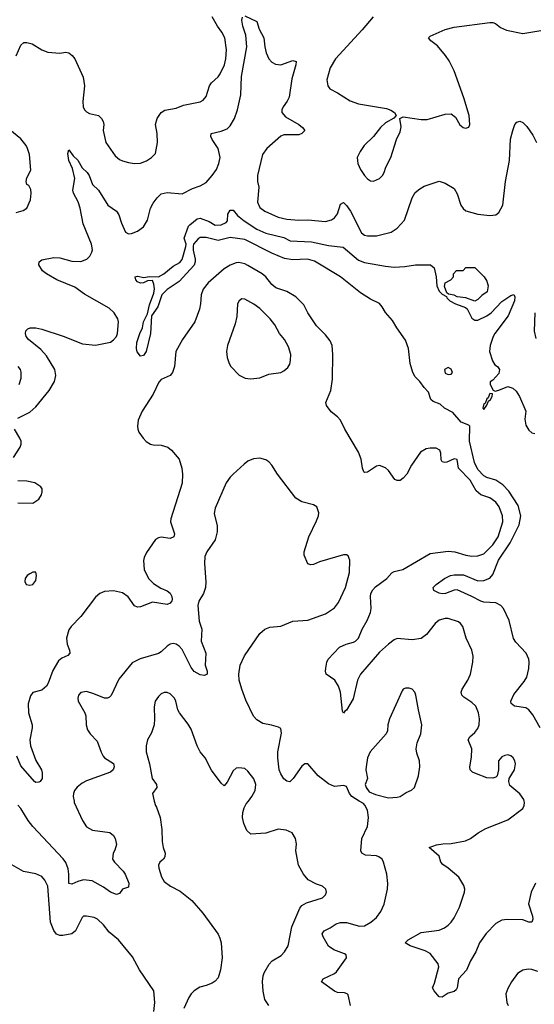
# Model space of a CAD drawing. Header units: inches. Extents: x 1682530 to 1839546, y 640742 to 791647.
# Tile 683 of 923: x 1793622 to 1797067, y 708639 to 715233. Entities that reach past the tile are written whole.
import ezdxf

# ---------------------------------------------------------------- set-up
doc = ezdxf.new("R2010")
doc.units = ezdxf.units.IN
doc.header["$MEASUREMENT"] = 0
doc.layers.add('B7790', color=7, linetype='Continuous')
doc.layers.add('B7791', color=7, linetype='Continuous')

msp = doc.modelspace()

# ---------------------------------------------------------------- linework, layer by layer
at = {"layer": 'B7790', "color": 5}
for points, elevation in [([(1793985.4, 710000), (1793987.2, 709990), (1794041.6, 709870), (1794070, 709827.9), (1794110, 709805), (1794226, 709790), (1794250.5, 709770), (1794260.5, 709750), (1794270.4, 709710), (1794259.1, 709670), (1794247.7, 709650), (1794244, 709610), (1794256.3, 709590), (1794315.5, 709530), (1794328.2, 709510), (1794352.4, 709450), (1794350, 709424), (1794310.7, 709409.3), (1794290, 709382), (1794270, 709373.2), (1794230, 709389.6), (1794182.5, 709422.5), (1794106.1, 709466.1), (1794050, 709471.9), (1794010, 709462.2), (1793970, 709443.5), (1793950, 709447.8), (1793951.5, 709510), (1793946.5, 709546.5), (1793930, 709588), (1793913.5, 709613.5), (1793708.9, 709830), (1793677.7, 709870), (1793630, 709949.6), (1793610, 709971.5)], 560), ([(1794523, 710000), (1794530, 709971.3), (1794538.7, 709958.7), (1794563, 709890), (1794574, 709810), (1794576.4, 709730), (1794582.6, 709690), (1794595.8, 709650), (1794593.9, 709626.1), (1794583.8, 709610), (1794560.5, 709590), (1794550.4, 709570), (1794553.7, 709550), (1794572.1, 709492.1), (1794590, 709462), (1794630.6, 709430), (1794696.8, 709396.8), (1794774.2, 709334.2), (1794848.7, 709250), (1794950, 709108), (1794962.6, 709082.6), (1794971.1, 709050), (1794976.5, 708950), (1794965.8, 708870), (1794950, 708816.2), (1794930, 708792.8), (1794910, 708781), (1794870, 708764), (1794827.2, 708752.8), (1794790, 708729.3), (1794770.4, 708709.6), (1794754.9, 708685.1), (1794721.3, 708610)], 580), ([(1795289, 708630), (1795263.2, 708670), (1795252.9, 708727.1), (1795247.3, 708792.7), (1795251.2, 708828.8), (1795258.7, 708850), (1795291.4, 708908.6), (1795313.2, 708930), (1795373.3, 708966.7), (1795394.5, 708990), (1795419.5, 709030), (1795443, 709157), (1795497, 709283), (1795510, 709300.5), (1795541.3, 709318.7), (1795650, 709353), (1795670, 709371.3), (1795675.6, 709390), (1795671.8, 709410), (1795650, 709429.3), (1795610, 709442.9), (1795553.3, 709473.3), (1795520.9, 709510), (1795487.6, 709570), (1795470, 709666), (1795474.2, 709714.2), (1795469.4, 709749.4), (1795446.8, 709786.8), (1795405.8, 709805.8), (1795352.1, 709812.1), (1795270, 709786), (1795170, 709778), (1795142.3, 709802.3), (1795121.6, 709850), (1795113.6, 709890), (1795116.6, 709923.4), (1795124.7, 709955.3), (1795138.3, 709981.7), (1795153, 710000)], 580), ([(1795836.3, 708630), (1795821.5, 708701.5), (1795814, 708710), (1795796.3, 708716.3), (1795750, 708717.7), (1795730, 708727.1), (1795642.9, 708790), (1795654.5, 708810), (1795730, 708844.4), (1795743.8, 708856.2), (1795809.6, 708950), (1795806.6, 708970), (1795797, 708977), (1795724.7, 709004.7), (1795690, 709028.7), (1795652.9, 709090), (1795646.2, 709110), (1795660.7, 709130), (1795699.6, 709150), (1795741.1, 709178.9), (1795770, 709187.6), (1795810, 709187), (1795896.8, 709163.2), (1795930, 709164.4), (1795973.3, 709190), (1796010, 709220.3), (1796039, 709261), (1796061, 709310), (1796085.3, 709410), (1796087.6, 709447.6), (1796081, 709510), (1796058.3, 709590), (1796047.6, 709610), (1796027.4, 709627.4), (1796010, 709633.7), (1795937.7, 709637.7), (1795913.2, 709650), (1795905.8, 709665.8), (1795913.3, 709750), (1795951.2, 709830), (1795956.4, 709890), (1795950, 709939), (1795932.9, 709972.9), (1795922.7, 709982.7), (1795894.6, 710000)], 560), ([(1797076.4, 709450), (1797046.4, 709390), (1797028.9, 709311.1), (1797055.2, 709230), (1797056.5, 709210), (1797050.3, 709189.7), (1797030.4, 709189.6), (1796990, 709203.5), (1796886.1, 709206.1), (1796850, 709201.5), (1796810, 709179.7), (1796746.1, 709113.9), (1796701.1, 709050), (1796675.4, 708990), (1796639.3, 708930), (1796612.7, 708867.3), (1796560.8, 708810), (1796551.8, 708750), (1796544.7, 708735.3), (1796530, 708723.7), (1796490, 708714.5), (1796450, 708687.3), (1796430, 708689.5), (1796396, 708730), (1796385.2, 708750), (1796399.6, 708780.4), (1796429, 708889), (1796424, 708910), (1796370, 708978), (1796336.1, 708996.1), (1796237.2, 709030), (1796202.7, 709050), (1796222.7, 709070), (1796310, 709119.5), (1796430, 709136), (1796466.6, 709150), (1796490, 709168.4), (1796510, 709188.4), (1796530, 709218.4), (1796567.4, 709290), (1796600.5, 709390), (1796602.4, 709410), (1796595.6, 709435.6), (1796561.6, 709490), (1796491.6, 709551.6), (1796454.5, 709574.5), (1796440.7, 709590), (1796431.3, 709630), (1796364, 709690), (1796412.3, 709707.7), (1796453.9, 709713.9), (1796510, 709714.9), (1796606.6, 709733.4), (1796640.9, 709750), (1796691.9, 709788.1), (1796742.9, 709817.1), (1796890, 709874.9), (1796989.6, 709950), (1796998.9, 709970), (1797001.3, 709990), (1796998.8, 710000)], 540), ([(1794519.7, 708590), (1794527.6, 708650), (1794519.6, 708730), (1794423.5, 708870), (1794375.9, 708955.9), (1794282.7, 709070), (1794221.2, 709121.2), (1794183.5, 709170), (1794141.6, 709210), (1794120.9, 709220.9), (1794070, 709229.8), (1794050, 709229.7), (1794040.7, 709219.3), (1793996, 709130), (1793971.4, 709110), (1793910, 709099.5), (1793890, 709100.2), (1793868.3, 709108.3), (1793850, 709134), (1793828.6, 709190), (1793809.8, 709430), (1793790.6, 709470.6), (1793770, 709494.7), (1793730, 709513), (1793648, 709528), (1793570, 709574)], 580), ([(1797090, 708857.6), (1797050, 708871.5), (1797026.6, 708873.4), (1796990, 708866.6), (1796954.6, 708845.4), (1796915.5, 708790), (1796890, 708744), (1796877.1, 708710), (1796882.4, 708650), (1796892.7, 708630)], 560)]:
    msp.add_lwpolyline(points, dxfattribs=dict(at, elevation=elevation))
at = {"layer": 'B7791', "color": 5}
for points, elevation in [([(1793599, 714990), (1793630, 715061), (1793650, 715079.1), (1793670, 715080.5), (1793706, 715070), (1793770.3, 715030.3), (1793810, 715015.8), (1793890, 715008.5), (1793930, 715014.9), (1793950.3, 715010.3), (1793973.6, 714993.6), (1793990.4, 714970), (1794046.6, 714846.6), (1794054.9, 714790), (1794043.8, 714683.8), (1794047.2, 714650), (1794056.4, 714630), (1794070, 714614.9), (1794090, 714604.2), (1794150, 714590.4), (1794170.4, 714570), (1794181.3, 714550), (1794184.9, 714530), (1794180.3, 714490), (1794199.3, 714410), (1794261.7, 714321.7), (1794290, 714297.3), (1794310, 714287.7), (1794350, 714275.5), (1794390, 714270.4), (1794430, 714272.4), (1794470, 714287.2), (1794503.7, 714310), (1794530, 714336), (1794544, 714410), (1794542, 714470), (1794531.1, 714531.1), (1794541.4, 714570), (1794569.1, 714610.9), (1794593.1, 714626.9), (1794670, 714640.8), (1794718.8, 714661.2), (1794830, 714683.6), (1794850, 714694.6), (1794870, 714718), (1794892.9, 714790), (1794906.2, 714810), (1794949.7, 714850), (1794964.2, 714870), (1794993.6, 714930), (1795002.3, 714970), (1795006.3, 715030), (1794994.4, 715110), (1794975.6, 715150), (1794945.2, 715190), (1794910, 715251.1)], 560), ([(1793610, 712564.1), (1793690, 712603.8), (1793730, 712639), (1793818, 712750), (1793853.8, 712810), (1793864.4, 712850), (1793856.8, 712890), (1793800.5, 712980.5), (1793764.2, 713024.2), (1793681.3, 713090), (1793666, 713110), (1793660.7, 713130), (1793662.7, 713150), (1793676.9, 713163.1), (1793691.2, 713168.8), (1793730, 713169), (1793770, 713160.7), (1793912.7, 713112.7), (1794042.5, 713062.5), (1794130, 713052.4), (1794230, 713074), (1794250, 713087.7), (1794269.3, 713110), (1794276.9, 713130), (1794283.6, 713210), (1794279.6, 713230), (1794254, 713270), (1794221.2, 713301.2), (1794054.6, 713394.6), (1793990, 713442.3), (1793870, 713491.3), (1793801.3, 713530), (1793773.7, 713550), (1793749.5, 713590), (1793752.3, 713610), (1793770, 713625.5), (1793850, 713640.3), (1793890, 713638), (1793970, 713616), (1794030, 713613.4), (1794072, 713630), (1794091.8, 713650), (1794104.7, 713675.2), (1794108.3, 713691.7), (1794102.4, 713730), (1794046.6, 713866.6), (1794027.1, 713970), (1794013.2, 714013.2), (1793982, 714070), (1793977.4, 714090), (1793989.8, 714170.2), (1793975.3, 714235.3), (1793949.7, 714290.3), (1793944.4, 714335.6), (1793950, 714362), (1793980.3, 714320.2), (1794010.9, 714290.9), (1794040.2, 714240.2), (1794073.1, 714210), (1794086, 714190), (1794108.9, 714130), (1794149.1, 714090), (1794212.7, 713990), (1794270.4, 713950), (1794285.8, 713925.9), (1794302.4, 713870), (1794330, 713810.7), (1794350, 713799.3), (1794370, 713801.6), (1794410, 713817.3), (1794450, 713844.9), (1794476.9, 713890), (1794498.5, 713970), (1794515.8, 714004.2), (1794541.3, 714038.7), (1794570, 714066.7), (1794610, 714074.3), (1794710, 714065.8), (1794778.6, 714101.4), (1794830, 714118.9), (1794870, 714143.1), (1794910, 714188.4), (1794938.5, 714230), (1794955, 714270), (1794963.5, 714310), (1794950.7, 714370.7), (1794909.6, 714430), (1794900.9, 714450), (1794904, 714470), (1794970, 714486), (1795010, 714502.3), (1795030, 714522.6), (1795058.9, 714570), (1795079.8, 714630), (1795102.2, 714730), (1795107.1, 714852.9), (1795143.5, 715050), (1795135.4, 715130), (1795115.8, 715190), (1795109.6, 715230.4), (1795114, 715250)], 540), ([(1795130, 715259.1), (1795210, 715221), (1795224.9, 715170), (1795255.6, 715110), (1795262.3, 715050), (1795272, 715010), (1795290, 714970.8), (1795310, 714947.3), (1795334.4, 714934.4), (1795370, 714930.4), (1795450, 714958.7), (1795472.3, 714952.3), (1795470.4, 714930.3), (1795443.4, 714836.6), (1795425.9, 714714.1), (1795413.5, 714686.5), (1795386, 714650), (1795377, 714630), (1795377.6, 714610), (1795401.8, 714581.9), (1795490.4, 714530), (1795515.5, 714510), (1795530.6, 714490), (1795510.8, 714470), (1795490, 714461.5), (1795390, 714461), (1795370, 714453.7), (1795276.1, 714370), (1795248, 714330), (1795214.2, 714190), (1795214.4, 714150), (1795221.8, 714110), (1795214, 714010), (1795230, 713974.9), (1795262.4, 713950), (1795352.4, 713910), (1795410, 713895.9), (1795490, 713890.1), (1795550, 713893.4), (1795670, 713882), (1795710, 713892.9), (1795730, 713905.3), (1795750, 713933), (1795770, 713998), (1795790, 714008.4), (1795810, 713988.9), (1795837.2, 713950), (1795910, 713804.4), (1795930, 713790.4), (1795950, 713785.3), (1796010, 713784.9), (1796109, 713810), (1796150, 713836.4), (1796198.9, 713890), (1796250, 714038.8), (1796270, 714074.9), (1796300.1, 714099.9), (1796330, 714117.1), (1796430, 714150.4), (1796470, 714138.9), (1796530, 714103.1), (1796550, 714067.3), (1796574.9, 713990), (1796590, 713968), (1796610, 713953), (1796690, 713930.4), (1796770, 713922), (1796810, 713926.8), (1796830, 713941), (1796857.6, 713990), (1796874.2, 714150), (1796900.9, 714290), (1796908.6, 714431.4), (1796922.9, 714490), (1796938, 714530), (1796950, 714546.8), (1796970, 714554), (1796990, 714544), (1797018, 714518), (1797058.5, 714458.5), (1797081, 714410)], 540), ([(1795987.6, 715252.4), (1795915.5, 715164.5), (1795735.3, 714970), (1795699.6, 714910), (1795677.1, 714830), (1795684.9, 714790), (1795698.8, 714770), (1795750, 714743.8), (1795834.8, 714690), (1795891.3, 714670), (1796076.9, 714636.9), (1796106.2, 714626.2), (1796131.3, 714610), (1796142, 714590), (1796126.8, 714573.2), (1796070, 714540.9), (1796037.3, 714510), (1795990.3, 714449.7), (1795928.4, 714390), (1795900.4, 714350), (1795881.6, 714310), (1795885.5, 714270), (1795903.8, 714230), (1795930, 714188.2), (1795950, 714166.4), (1795970, 714154.4), (1795990, 714152.2), (1796030, 714168.4), (1796050, 714188.2), (1796062, 714210), (1796074.2, 714245.8), (1796107.8, 714310), (1796143.7, 714430), (1796170, 714482), (1796176.2, 714516.2), (1796168, 714572), (1796190, 714581), (1796310, 714563.1), (1796350, 714564.6), (1796470, 714600.3), (1796510, 714602), (1796540.4, 714580.4), (1796568.6, 714528.6), (1796590, 714510.8), (1796610, 714505.5), (1796630, 714512), (1796635.1, 714530), (1796631.6, 714590), (1796595.4, 714710), (1796531, 714890), (1796497.4, 714957.4), (1796473.6, 714993.6), (1796418.3, 715058.3), (1796375.3, 715090), (1796358, 715110), (1796370, 715122), (1796470, 715167.3), (1796530, 715183), (1796770, 715213), (1796790, 715213), (1796806.6, 715206.6), (1796840.3, 715180.3), (1796882, 715162), (1796990, 715139.3), (1797110, 715160.5)], 560), ([(1793598, 713942), (1793644.5, 713955.5), (1793670, 713971.3), (1793693, 714027), (1793698, 714070), (1793695.5, 714095.5), (1793682, 714122), (1793669, 714130), (1793664, 714150), (1793670, 714174), (1793695.3, 714224.7), (1793686.9, 714330), (1793674, 714370), (1793665.1, 714390), (1793630, 714434.7), (1793530, 714514.5)], 560), ([(1797105.6, 710490), (1797057.9, 710577.9), (1797030.9, 710610.9), (1797010, 710623.4), (1796935.6, 710635.6), (1796912.3, 710652.3), (1796909.6, 710670), (1796930, 710714), (1797000.1, 710799.9), (1797018, 710830), (1797031.8, 710888.2), (1797033.3, 710930), (1797030.9, 710950), (1797013.3, 710990), (1796943.9, 711063.9), (1796928.3, 711088.3), (1796898.7, 711210), (1796861.2, 711290), (1796842.2, 711310), (1796810, 711328.2), (1796730, 711332.5), (1796710, 711337.5), (1796649.8, 711370), (1796550, 711414), (1796530, 711412.9), (1796473.4, 711390), (1796450, 711387.6), (1796430, 711391.4), (1796394.3, 711410), (1796389.7, 711430), (1796409.7, 711450), (1796466.4, 711490), (1796507.2, 711510), (1796530, 711515.7), (1796594.3, 711514.3), (1796690, 711475.1), (1796730, 711476.6), (1796770, 711492.1), (1796790, 711517.7), (1796827.6, 711612.4), (1796905.5, 711730), (1796965.5, 711850), (1796977.1, 711910), (1796958.2, 711978.2), (1796895.8, 712075.8), (1796857.1, 712117.1), (1796810, 712149.4), (1796750, 712167.5), (1796730, 712179), (1796690, 712219.9), (1796667.6, 712267.6), (1796632.9, 712410), (1796635.2, 712510), (1796630, 712518.2), (1796578.4, 712538.4), (1796521.4, 712601.4), (1796466, 712630), (1796437.5, 712657.5), (1796390, 712675.3), (1796375.3, 712690), (1796358.6, 712738.6), (1796329.6, 712769.6), (1796302, 712810), (1796270, 712842), (1796253.2, 712870), (1796237, 712930), (1796226, 713030), (1796205.7, 713085.7), (1796146.6, 713170), (1796118.3, 713218.3), (1796071.5, 713271.5), (1796049.2, 713310), (1796030, 713331.6), (1795970, 713360.7), (1795904, 713404), (1795769.5, 713510), (1795595.6, 713615.6), (1795548, 713630), (1795450, 713624.1), (1795394.3, 713634.3), (1795310, 713668.6), (1795130, 713760.6), (1795030, 713773.9), (1794950, 713752.8), (1794870, 713775.1), (1794830, 713774), (1794815.8, 713764.2), (1794786, 713730), (1794783, 713717), (1794784.2, 713690), (1794796.6, 713630), (1794796.5, 713610), (1794790, 713589.6), (1794690, 713479.5), (1794610, 713426), (1794574, 713390), (1794547, 713310), (1794504.9, 713250), (1794496.5, 713130), (1794469.2, 713010), (1794450, 712982.7), (1794430, 712978.5), (1794408.8, 713008.8), (1794402.7, 713030), (1794405.2, 713070), (1794425.3, 713130), (1794445, 713170), (1794451.1, 713210), (1794478, 713262), (1794490, 713324), (1794519.2, 713400.8), (1794524.7, 713430), (1794520.9, 713460.9), (1794510, 713486.6), (1794476.4, 713483.6), (1794450, 713469.7), (1794430, 713468), (1794410, 713477.2), (1794399.3, 713490), (1794395.3, 713510), (1794410, 713515.5), (1794452.9, 713507.1), (1794490, 713512), (1794550, 713511.4), (1794586.3, 713530), (1794650, 713581.7), (1794692.9, 713607.1), (1794710, 713627.7), (1794734, 713714), (1794735.3, 713730), (1794724, 713770), (1794752.3, 713850), (1794760.5, 713859.5), (1794810, 713898), (1794830, 713902.4), (1794890, 713881), (1794930, 713857.2), (1794970, 713859), (1795005.1, 713874.9), (1795013.9, 713886.1), (1795016.4, 713930), (1795030, 713956.4), (1795050, 713956.4), (1795080.7, 713920.7), (1795125.7, 713885.7), (1795210, 713829.2), (1795270, 713803.2), (1795390, 713772.9), (1795432.4, 713752.4), (1795576.1, 713743.9), (1795690, 713721.5), (1795788.6, 713708.6), (1795890, 713622.5), (1795930, 713606.5), (1796070, 713581.6), (1796130, 713575.9), (1796199.8, 713580.2), (1796271.8, 713591.8), (1796372, 713592), (1796397.3, 713570), (1796410.5, 713510), (1796414.9, 713450), (1796430, 713414), (1796450, 713395.5), (1796479.5, 713379.5), (1796481.6, 713370), (1796501.3, 713350), (1796540.7, 713330), (1796606, 713306), (1796617, 713297), (1796650, 713234), (1796670, 713220.5), (1796690, 713219.5), (1796750, 713248.7), (1796778.4, 713270), (1796850, 713344.9), (1796910, 713386), (1796930, 713391.3), (1796935.9, 713375.9), (1796934.4, 713350), (1796891.4, 713250), (1796802.4, 713130), (1796791.3, 713110), (1796772, 713050), (1796768.4, 713010), (1796787.3, 712947.3), (1796802, 712922), (1796822, 712910), (1796834, 712890), (1796830, 712864), (1796790, 712818), (1796772.7, 712807.3), (1796772, 712790), (1796791.1, 712751.1), (1796804.7, 712744.7), (1796830, 712750.6), (1796890, 712776.3), (1796924.4, 712764.4), (1796945.1, 712745.1), (1796968, 712710), (1797010.8, 712610), (1797003, 712557), (1797010, 712518), (1797030, 712482.8), (1797050, 712464.9), (1797070, 712462)], 520), ([(1796998.8, 710000), (1796996.3, 710010), (1796970, 710049.3), (1796903.6, 710103.6), (1796896, 710130), (1796899.3, 710150), (1796934.5, 710210), (1796940.9, 710250), (1796937, 710270), (1796925.2, 710290), (1796910, 710302.7), (1796890, 710309.3), (1796870, 710306), (1796850, 710295.1), (1796828.4, 710270), (1796827.7, 710210), (1796818.8, 710170), (1796810, 710159), (1796790, 710152.7), (1796750, 710156.2), (1796681.3, 710181.3), (1796652.9, 710192.9), (1796638.4, 710210), (1796634.7, 710230), (1796646.6, 710293.4), (1796649.8, 710349.8), (1796625.1, 710410), (1796635.1, 710430), (1796670, 710458), (1796690, 710486.4), (1796697.1, 710510), (1796699.8, 710550), (1796694, 710590), (1796675.4, 710635.4), (1796650, 710659.7), (1796595.1, 710695.1), (1796582.9, 710710), (1796577.6, 710730), (1796583.5, 710750), (1796623.1, 710810), (1796641, 710850), (1796655.1, 710930), (1796656.9, 710970), (1796648.3, 711010), (1796611.5, 711090), (1796589.5, 711169.5), (1796574, 711190), (1796559.6, 711199.6), (1796490, 711221.6), (1796470, 711221.6), (1796430, 711211.6), (1796403, 711190), (1796344.8, 711115.2), (1796310, 711089.5), (1796250, 711078.7), (1796150, 711089.6), (1796130, 711080.5), (1796090, 711051.1), (1796030, 710996.8), (1795902.7, 710850), (1795882.9, 710810), (1795854.5, 710685.5), (1795810, 710609.4), (1795798, 710602), (1795790, 710589.3), (1795782.9, 710602.9), (1795769.7, 710729.7), (1795756.9, 710770), (1795732, 710810), (1795674.5, 710850), (1795669.7, 710869.7), (1795671.2, 710890), (1795678.9, 710930), (1795688, 710950), (1795763.5, 711030), (1795807, 711050), (1795856.5, 711063.5), (1795870, 711070.2), (1795890.6, 711090), (1795914, 711150), (1795948.1, 711210), (1795970, 711263), (1795974.9, 711290), (1795970.4, 711370), (1795973.1, 711390), (1795985.4, 711414.6), (1796004.5, 711435.5), (1796080.8, 711490), (1796112.5, 711527.5), (1796130, 711536.3), (1796187, 711550), (1796370, 711656.9), (1796490, 711674.4), (1796536, 711670), (1796610, 711646.5), (1796650, 711638.9), (1796690, 711641.5), (1796730, 711655.6), (1796790, 711716), (1796824.5, 711770), (1796856.8, 711870), (1796853.7, 711910), (1796831.4, 711970), (1796810, 712001.4), (1796770, 712029.8), (1796710, 712050.6), (1796678, 712078), (1796638.1, 712150), (1796560.8, 712230), (1796550, 712286.6), (1796530, 712290.8), (1796481, 712270), (1796467.5, 712267.5), (1796451.3, 712271.3), (1796444.2, 712284.2), (1796440.9, 712330), (1796433.7, 712350), (1796410, 712363.5), (1796370, 712363.5), (1796342.3, 712357.7), (1796304.4, 712335.6), (1796246, 712250), (1796213.4, 712190), (1796190, 712162.7), (1796170, 712147.6), (1796150, 712145.6), (1796133.4, 712153.4), (1796090, 712213.6), (1796070, 712231.3), (1796030, 712247.6), (1796010, 712243.6), (1795950, 712201.6), (1795930, 712200.9), (1795924.9, 712204.9), (1795916.3, 712230), (1795908.5, 712290), (1795890, 712337), (1795798, 712490), (1795769.3, 712550), (1795750, 712573.2), (1795707.5, 712607.5), (1795676, 712650), (1795672.3, 712670), (1795704.5, 712750), (1795715.3, 712824.7), (1795718.3, 712990), (1795712.8, 713050), (1795701, 713081), (1795670, 713122), (1795610, 713182), (1795551.1, 713270), (1795523.5, 713323.5), (1795470, 713375.8), (1795411.4, 713411.4), (1795336.2, 713436.2), (1795310, 713458.9), (1795270.6, 713510.6), (1795246, 713530), (1795150, 713587.6), (1795130, 713596.8), (1795090, 713605.7), (1795070, 713604), (1795030, 713589.8), (1794990, 713565.1), (1794882.6, 713470), (1794850, 713427.3), (1794836.5, 713390), (1794832.6, 713330), (1794825.3, 713294.7), (1794794.6, 713210), (1794712.2, 713090), (1794668.2, 713010), (1794658.8, 712910), (1794645.5, 712870), (1794630, 712849.6), (1794570, 712822.4), (1794554.3, 712805.7), (1794515.9, 712724.1), (1794442.4, 712610), (1794414.9, 712550), (1794410.3, 712510.3), (1794412.9, 712490), (1794419.6, 712470), (1794447.4, 712430), (1794468.2, 712408.2), (1794498, 712390), (1794514.4, 712385.6), (1794570, 712384.4), (1794613.4, 712370), (1794637.1, 712350), (1794688.5, 712288.5), (1794706.7, 712230), (1794711.4, 712190), (1794710.2, 712129.8), (1794632.8, 711890), (1794631.6, 711870), (1794658, 711790), (1794654.4, 711770), (1794630, 711757.4), (1794570, 711767.5), (1794550, 711763.2), (1794530, 711750.6), (1794470, 711664.7), (1794454.7, 711630), (1794451, 711610), (1794455.2, 711550), (1794484, 711490), (1794516.5, 711456.5), (1794565.9, 711425.9), (1794610, 711408.4), (1794630, 711391.4), (1794640.1, 711370), (1794643.5, 711350), (1794639.8, 711340.2), (1794630, 711324.2), (1794610, 711316.4), (1794510, 711330.8), (1794430, 711301.1), (1794410, 711298.9), (1794390, 711307.8), (1794347.8, 711367.8), (1794310, 711394), (1794250, 711408.4), (1794190, 711402.6), (1794159.1, 711390), (1794130, 711365.1), (1794030, 711236.3), (1793966.7, 711170), (1793950, 711146), (1793934.6, 711090), (1793938.9, 711050), (1793955.8, 711010), (1793958, 710990), (1793944.2, 710975.8), (1793903.8, 710956.2), (1793881.2, 710938.8), (1793844.6, 710875.4), (1793812.9, 710790), (1793800.4, 710770), (1793770, 710743.6), (1793710, 710726.6), (1793694.6, 710705.4), (1793679, 710650), (1793681.3, 710590), (1793706, 710510), (1793705.9, 710490), (1793688.6, 710410), (1793693.2, 710370), (1793730, 710270.5), (1793768, 710210), (1793773, 710190), (1793772.4, 710150), (1793759.3, 710130), (1793750, 710125.8), (1793730, 710123.5), (1793720.5, 710130), (1793630, 710236.9), (1793601.6, 710301.6)], 540), ([(1797070.2, 713270), (1797066, 713146), (1797077.5, 713097.5)], 540), ([(1793617.2, 712790), (1793631.2, 712831.2), (1793632.5, 712872.5), (1793627.3, 712890), (1793612, 712910)], 560), ([(1793580.2, 712299.8), (1793625.1, 712370), (1793631.9, 712390), (1793631.8, 712410), (1793623.1, 712430), (1793587.9, 712490)], 540), ([(1795894.6, 710000), (1795846, 710030), (1795829.3, 710050), (1795810, 710098), (1795790, 710104), (1795730, 710098), (1795690, 710115.1), (1795620.5, 710170), (1795550, 710249.5), (1795530, 710249.6), (1795510, 710233.6), (1795453.1, 710150), (1795430, 710128.2), (1795410, 710132.4), (1795390, 710148.6), (1795370, 710181.3), (1795358.9, 710210), (1795349.8, 710290.2), (1795350.8, 710330), (1795374.6, 710454.6), (1795370, 710486), (1795354.6, 710494.6), (1795307.6, 710507.6), (1795250, 710519.1), (1795210, 710543.1), (1795187.8, 710567.8), (1795135.3, 710675.3), (1795108.3, 710748.3), (1795091.8, 710810), (1795088, 710850), (1795097.8, 710910), (1795126.5, 710973.5), (1795230, 711122), (1795263.7, 711150), (1795296.3, 711163.7), (1795370, 711170.4), (1795450, 711203.8), (1795550, 711210.4), (1795670, 711253), (1795730, 711293.4), (1795755.6, 711330), (1795804.2, 711430), (1795829.6, 711530), (1795832.5, 711612.5), (1795822, 711642), (1795810, 711648.7), (1795790, 711649), (1795630, 711602), (1795590, 711585.2), (1795570, 711581.2), (1795550, 711588.7), (1795526, 711646), (1795526, 711670), (1795557.4, 711770), (1795610, 711877.3), (1795621.3, 711910), (1795623.6, 711930), (1795612.3, 711970), (1795590, 711983.7), (1795510, 712003.7), (1795470, 712029.3), (1795348.7, 712188.7), (1795310, 712249.3), (1795290, 712272.7), (1795270, 712286), (1795230, 712296), (1795188.1, 712291.9), (1795150, 712275.1), (1795123.7, 712256.3), (1795050, 712189.4), (1795030, 712169.4), (1795004.4, 712130), (1794930, 711962), (1794924.7, 711924.7), (1794943.1, 711843.1), (1794943.1, 711803.1), (1794930.2, 711749.8), (1794874.4, 711670), (1794862.2, 711637.8), (1794858.5, 711590), (1794867.8, 711467.8), (1794865.4, 711430), (1794852.1, 711390), (1794822.2, 711337.8), (1794813.8, 711310), (1794823.8, 711203.8), (1794840.9, 711150), (1794837.1, 711070), (1794867.2, 710990), (1794863.1, 710910), (1794876.4, 710870), (1794877.3, 710850), (1794858.3, 710841.7), (1794830, 710844.4), (1794790, 710866.6), (1794770, 710894.7), (1794710, 711014), (1794690, 711036.9), (1794670, 711049.7), (1794650, 711054), (1794630, 711051.1), (1794610, 711038), (1794570, 710999.7), (1794550, 710988.2), (1794428, 710952), (1794373.7, 710926.3), (1794284.5, 710815.5), (1794233.1, 710706.9), (1794223.8, 710696.2), (1794210, 710689.4), (1794190, 710689.4), (1794119.1, 710719.1), (1794070, 710733.6), (1794030, 710727), (1794016.4, 710710), (1794010.4, 710690), (1794012.4, 710670), (1794058, 710590), (1794063.8, 710570), (1794066, 710510), (1794076.1, 710476.1), (1794093, 710450), (1794141.3, 710401.3), (1794166.5, 710326.5), (1794180.2, 710300.2), (1794190, 710288.9), (1794250, 710252.2), (1794253.4, 710230), (1794247.6, 710210), (1794230, 710194.5), (1794070, 710135.3), (1794040.1, 710119.9), (1794005.9, 710094.1), (1793988.6, 710071.4), (1793981.3, 710050), (1793980.2, 710030), (1793985.4, 710000)], 560), ([(1793610, 711997.3), (1793710, 711994), (1793750, 712020.7), (1793766.6, 712050), (1793771.8, 712070), (1793772, 712090), (1793763.3, 712103.3), (1793724, 712130), (1793670, 712142.6), (1793610, 712144.4)], 540), ([(1795153, 710000), (1795177, 710030), (1795197.6, 710070), (1795203.6, 710110), (1795189.7, 710149.7), (1795150, 710201.2), (1795130, 710217.2), (1795090, 710222.7), (1795070, 710220.9), (1795050, 710202.7), (1795010, 710126), (1794990, 710102.7), (1794970, 710119.3), (1794906.5, 710206.5), (1794862.7, 710290), (1794829.7, 710329.7), (1794809.8, 710369.8), (1794770, 710480.9), (1794750, 710514), (1794691.5, 710590), (1794680.5, 710610), (1794667.8, 710670), (1794658.7, 710690), (1794630, 710718.7), (1794610, 710727.6), (1794590, 710727.8), (1794570, 710718.7), (1794550, 710700.7), (1794528.7, 710670), (1794521.3, 710630), (1794525.3, 710550), (1794521.1, 710510), (1794503.4, 710456.6), (1794476.9, 710410), (1794467.8, 710370), (1794468.9, 710330), (1794491.6, 710250), (1794508.9, 710150), (1794537.3, 710110), (1794541, 710090), (1794510.7, 710050), (1794523, 710000)], 580)]:
    msp.add_lwpolyline(points, dxfattribs=dict(at, elevation=elevation))
for points, elevation in [([(1796670, 713348.7), (1796609, 713369), (1796550, 713377.2), (1796530, 713387), (1796493.6, 713393.6), (1796482.7, 713402.7), (1796465.4, 713445.4), (1796469.5, 713470.5), (1796508, 713490), (1796526, 713510), (1796526, 713530), (1796547.3, 713552.7), (1796590, 713554), (1796610, 713574), (1796670, 713574), (1796731.1, 713511.1), (1796750, 713482), (1796758.8, 713450), (1796750.7, 713410), (1796715.3, 713384.7), (1796690, 713358)], 520), ([(1795110, 713362.4), (1795090.3, 713349.7), (1795080.3, 713330), (1795074.8, 713245.2), (1795064.6, 713195.4), (1795012.6, 713050), (1795007.4, 713010), (1795010.3, 712970.2), (1795023.7, 712930), (1795035.8, 712910), (1795091.7, 712851.7), (1795131.9, 712831.9), (1795166.7, 712826.7), (1795190, 712828.7), (1795230, 712834.6), (1795290, 712858), (1795370, 712870.4), (1795390, 712880.4), (1795416.3, 712903.7), (1795430, 712926.8), (1795436, 712950), (1795436.8, 712990), (1795421.4, 713041.4), (1795395.8, 713090), (1795361.3, 713130), (1795329.7, 713190), (1795299.7, 713230), (1795230, 713297.6), (1795190, 713327.3), (1795130, 713361.1)], 560), ([(1796490, 712902.7), (1796466.8, 712890), (1796470, 712864.7), (1796490, 712856), (1796510, 712858), (1796519, 712870), (1796510, 712892.7)], 520), ([(1796770, 712729), (1796759.2, 712700.8), (1796750, 712694.5), (1796738.3, 712661.7), (1796730, 712659.6), (1796723.6, 712630), (1796730, 712621.1), (1796750, 712650.8), (1796761.7, 712678.3), (1796775.1, 712690), (1796785.2, 712710), (1796787.3, 712727.3)], 520), ([(1793730, 711533.2), (1793710, 711532.3), (1793690, 711522.7), (1793671, 711510), (1793658.8, 711490), (1793656, 711470), (1793666, 711450), (1793690, 711444.9), (1793710, 711451), (1793730, 711478), (1793735.1, 711510)], 540), ([(1796230, 710757), (1796204.1, 710755.9), (1796190, 710749.2), (1796182, 710738), (1796097.6, 710550), (1796086, 710510), (1796083.8, 710470), (1796075.5, 710450), (1795968, 710330), (1795950.4, 710289.6), (1795941.3, 710230), (1795939.5, 710210), (1795950.6, 710150), (1795934.8, 710110), (1795940.7, 710090), (1795962.4, 710062.4), (1796003.1, 710043.1), (1796090, 710021.6), (1796150, 710026.4), (1796169.5, 710030.5), (1796210, 710057.3), (1796246.2, 710073.8), (1796266, 710090), (1796291.1, 710168.9), (1796301.6, 710230), (1796299.6, 710270), (1796280.5, 710320.5), (1796275.6, 710350), (1796283, 710390), (1796306.6, 710450), (1796314, 710510), (1796291.2, 710611.2), (1796275.1, 710710), (1796266.6, 710730), (1796250, 710749.3)], 560)]:
    msp.add_lwpolyline(points, close=True, dxfattribs=dict(at, elevation=elevation))

doc.saveas('drawing.dxf')
